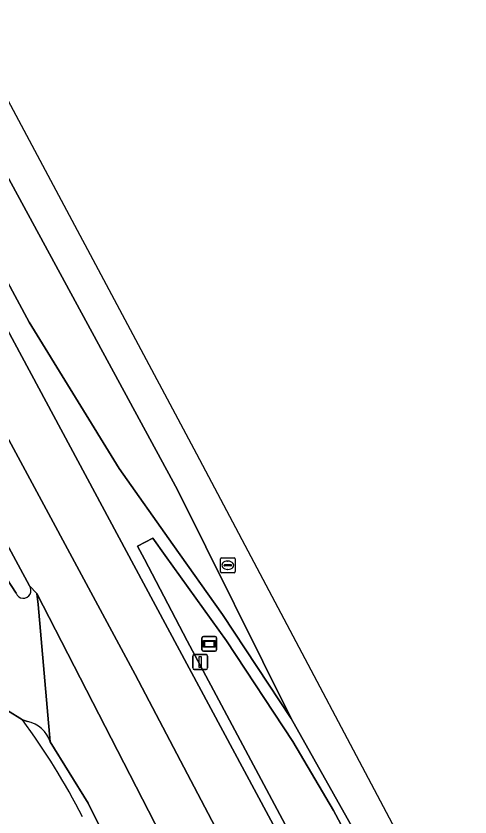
# Model space of a CAD drawing. Extents: x 161477 to 163040, y 383680 to 384871.
# Drawn here: x 162782.7 to 162813.3, y 384359.9 to 384414 of the extents above; entities that cross this region are included whole.
import ezdxf

# ---------------------------------------------------------------- set-up
doc = ezdxf.new("R2010")
doc.units = 0
for name, color, linetype in [('IMGEO_Berm_groen', 7, 'Continuous'), ('IMGEO_Berm_open', 7, 'Continuous'), ('IMGEO_Lichtmast', 7, 'Continuous'), ('IMGEO_Rijbaan_lokaal_open', 7, 'Continuous'), ('IMGEO_Rijbaan_regionaal_gesloten', 7, 'Continuous'), ('IMGEO_Rioolput', 7, 'Continuous'), ('IMGEO_Wegwijzer', 7, 'Continuous')]:
    doc.layers.add(name, color=color, linetype=linetype)

msp = doc.modelspace()

# ---------------------------------------------------------------- linework, layer by layer
at = {"layer": 'IMGEO_Berm_groen'}
for points in [[(162821.748, 384328.719), (162821.22, 384328.412), (162804.076, 384360.38), (162801.338, 384365.045), (162796.854, 384371.833), (162792.741, 384377.587), (162791.896, 384378.744), (162790.874, 384378.207), (162791.328, 384377.34), (162794.209, 384371.837), (162809.193, 384343.726), (162816.9, 384329.404), (162819.234, 384325.388), (162821.038, 384321.65), (162824.076, 384323.65), (162826.198, 384320.229), (162822.628, 384317.932)], [(162783.107, 384366.502), (162780.068, 384368.379)]]:
    msp.add_lwpolyline(points, dxfattribs=at)
msp.add_arc((162745.042, 384338.397), 47.316, 27.0906, 36.4398, dxfattribs=at)
at = {"layer": 'IMGEO_Berm_open'}
for points in [[(162783.574, 384393.336), (162743.174, 384468.546), (162733.036, 384487.349), (162728.01, 384496.744)], [(162724.869, 384496.086), (162727.101, 384492.335), (162729.089, 384488.843), (162741.848, 384467.5), (162762.196, 384429.925), (162790.63, 384376.933), (162804.086, 384351.856), (162807.805, 384344.925), (162816.329, 384329.112), (162820.302, 384321.25)], [(162783.583, 384375.537), (162743.463, 384449.945)], [(162763.267, 384411.068), (162782.049, 384376.005), (162782.679, 384375.036)], [(162822.628, 384317.932), (162821.038, 384321.65), (162819.234, 384325.388), (162816.9, 384329.404), (162809.193, 384343.726), (162794.209, 384371.837), (162791.328, 384377.34), (162790.874, 384378.207), (162791.896, 384378.744), (162792.741, 384377.587), (162796.854, 384371.833), (162801.338, 384365.045), (162804.076, 384360.38), (162821.22, 384328.412), (162821.748, 384328.719), (162805.613, 384358.792), (162801.221, 384366.6), (162796.599, 384373.614), (162793.258, 384378.323), (162789.621, 384383.451), (162783.574, 384393.336)], [(162783.444, 384366.382), (162783.107, 384366.502)], [(162787.531, 384360.875), (162784.983, 384365.004)], [(162814.503, 384307.78), (162812.046, 384313.655), (162809.59, 384319.527), (162804.115, 384329.333), (162789.8, 384356.3), (162787.531, 384360.875)]]:
    msp.add_lwpolyline(points, dxfattribs=at)
for centre, radius, start, end in [((162783.166, 384375.223), 0.522, 201.0421, 36.9487), ((162745.042, 384338.397), 47.316, 27.0906, 36.4398), ((162783.056, 384364.4), 2.019, 17.3951, 78.9232)]:
    msp.add_arc(centre, radius, start, end, dxfattribs=at)
at = {"layer": 'IMGEO_Lichtmast'}
for p, q in [((162794.595, 384369.999), (162794.595, 384370.799)), ((162794.595, 384370.799), (162794.595, 384369.999)), ((162794.695, 384370.899), (162795.485, 384370.899)), ((162795.485, 384370.899), (162794.695, 384370.899)), ((162795.585, 384370.799), (162795.585, 384369.999)), ((162795.585, 384369.999), (162795.585, 384370.799)), ((162795.485, 384369.899), (162794.695, 384369.899)), ((162794.695, 384369.899), (162795.485, 384369.899))]:
    msp.add_line(p, q, dxfattribs=at)
msp.add_lwpolyline([(162795.015, 384370.774), (162795.165, 384370.774), (162795.165, 384370.024), (162795.015, 384370.024), (162795.015, 384370.774)], dxfattribs=at)
for centre, start, end in [((162794.695, 384370.799), 90, 180), ((162794.695, 384370.799), 90, 180), ((162795.485, 384370.799), 0, 90), ((162795.485, 384370.799), 360, 90), ((162794.695, 384369.999), 180, 270), ((162794.695, 384369.999), 180, 270), ((162795.485, 384369.999), 270, 0), ((162795.485, 384369.999), 270, 0)]:
    msp.add_arc(centre, 0.1, start, end, dxfattribs=at)
at = {"layer": 'IMGEO_Rijbaan_lokaal_open'}
for points in [[(162782.679, 384375.036), (162782.049, 384376.005), (162763.267, 384411.068)], [(162784.983, 384365.004), (162784.167, 384374.278), (162784.08, 384375.023), (162783.583, 384375.537)], [(162780.068, 384368.379), (162783.107, 384366.502), (162783.444, 384366.382)]]:
    msp.add_lwpolyline(points, dxfattribs=at)
for centre, radius, start, end in [((162783.166, 384375.223), 0.522, 201.0421, 36.9487), ((162783.056, 384364.4), 2.019, 17.3951, 78.9232)]:
    msp.add_arc(centre, radius, start, end, dxfattribs=at)
at = {"layer": 'IMGEO_Rijbaan_regionaal_gesloten'}
for points in [[(162734.536, 384497.588), (162731.669, 384497.217), (162732.057, 384496.504), (162749.243, 384464.385), (162775.555, 384415.208), (162793.573, 384382.024), (162801.221, 384366.6), (162805.613, 384358.792), (162821.748, 384328.719), (162824.684, 384323.276), (162827.124, 384318.839), (162827.515, 384318.128), (162829.17, 384315.377), (162830.104, 384313.939), (162832.261, 384310.813), (162835.388, 384306.698), (162836.958, 384304.759), (162840.28, 384301.07), (162842.22, 384299.13), (162849.263, 384292.586), (162862.777, 384279.913), (162862.888, 384279.809)], [(162865.628, 384265.268), (162867.227, 384265.652), (162880.443, 384266.366), (162879.288, 384267.855), (162857.686, 384289.762), (162849.386, 384298.062), (162843.49, 384303.661), (162838.985, 384308.463), (162830.58, 384316.868), (162794.865, 384384.416), (162734.536, 384497.588)], [(162721.159, 384495.567), (162717.548, 384495.062), (162717.676, 384494.845), (162725.437, 384481.725), (162726.742, 384479.16), (162743.365, 384450.132), (162743.463, 384449.945), (162783.583, 384375.537), (162784.08, 384375.023), (162799.55, 384344.861), (162804.335, 384333.978), (162808.424, 384324.441), (162810.807, 384318.474), (162811.526, 384316.425), (162812.046, 384313.655), (162814.503, 384307.78)], [(162826.477, 384270.737), (162826.544, 384279.932), (162826.145, 384286.462), (162825.345, 384292.126), (162824.346, 384297.989), (162823.281, 384302.52), (162822.281, 384306.584), (162820.283, 384312.648), (162817.553, 384319.977), (162814.355, 384328.04), (162811.691, 384334.236), (162809.16, 384339.9), (162804.086, 384351.856), (162790.63, 384376.933), (162762.196, 384429.925), (162741.848, 384467.5)], [(162822.747, 384275.733), (162822.747, 384283.995), (162822.281, 384288.459), (162821.748, 384292.457), (162820.949, 384296.455), (162820.216, 384300.319), (162819.017, 384304.717), (162817.752, 384308.915), (162816.086, 384313.779), (162813.689, 384319.908), (162810.891, 384326.771), (162806.362, 384337.565), (162801.167, 384348.959), (162796.105, 384359.286), (162790.71, 384369.547), (162780.452, 384388.604), (162771.393, 384405.395), (162752.477, 384440.575), (162738.489, 384466.227)], [(162738.489, 384466.227), (162752.477, 384440.575), (162771.393, 384405.395), (162780.452, 384388.604), (162790.71, 384369.547), (162796.105, 384359.286), (162801.167, 384348.959), (162806.362, 384337.565), (162810.891, 384326.771), (162813.689, 384319.908), (162816.086, 384313.779), (162817.752, 384308.915), (162819.017, 384304.717), (162820.216, 384300.319), (162820.949, 384296.455), (162821.748, 384292.457), (162822.281, 384288.459), (162822.747, 384283.995), (162822.747, 384275.733)]]:
    msp.add_lwpolyline(points, dxfattribs=at)
for points in [[(162731.669, 384497.217), (162728.01, 384496.744), (162733.036, 384487.349), (162743.174, 384468.546), (162783.574, 384393.336), (162789.621, 384383.451), (162793.258, 384378.323), (162796.599, 384373.614), (162801.221, 384366.6), (162793.573, 384382.024), (162775.555, 384415.208), (162749.243, 384464.385), (162732.057, 384496.504)], [(162799.55, 384344.861), (162784.08, 384375.023), (162784.167, 384374.278), (162784.983, 384365.004), (162787.531, 384360.875), (162789.8, 384356.3), (162804.115, 384329.333), (162809.59, 384319.527), (162812.046, 384313.655), (162811.526, 384316.425), (162810.807, 384318.474), (162808.424, 384324.441), (162804.335, 384333.978)]]:
    msp.add_lwpolyline(points, close=True, dxfattribs=at)
at = {"layer": 'IMGEO_Rioolput'}
for p, q in [((162796.527, 384377.427), (162797.379, 384377.427)), ((162796.452, 384376.501), (162796.452, 384377.353)), ((162796.711, 384376.921), (162796.711, 384376.933)), ((162797.149, 384376.884), (162796.751, 384376.884)), ((162796.754, 384376.97), (162797.152, 384376.97)), ((162796.94, 384377.207), (162796.965, 384377.207)), ((162797.195, 384376.933), (162797.195, 384376.921)), ((162797.453, 384377.353), (162797.453, 384376.501)), ((162797.379, 384376.427), (162796.527, 384376.427)), ((162796.963, 384376.647), (162796.938, 384376.647))]:
    msp.add_line(p, q, dxfattribs=at)
for points in [[(162796.527, 384377.427), (162797.379, 384377.427)], [(162796.452, 384376.501), (162796.452, 384377.353)], [(162797.453, 384377.353), (162797.453, 384376.501)], [(162797.379, 384376.427), (162796.527, 384376.427)]]:
    msp.add_lwpolyline(points, dxfattribs=at)
for centre, radius, start, end in [((162796.529, 384377.351), 0.0765, 91.552, 178.448), ((162796.529, 384377.351), 0.0765, 91.552, 178.448), ((162797.377, 384377.351), 0.0765, 1.552, 88.448), ((162797.377, 384377.351), 0.0765, 1.552, 88.448), ((162796.751, 384376.93), 0.0403, 85.8775, 175.7526), ((162796.748, 384376.92), 0.0366, 178.938, 274.7102), ((162797.152, 384376.927), 0.043, 264.8664, 352.4533), ((162797.156, 384376.932), 0.0386, 1.7309, 96.639), ((162796.529, 384376.503), 0.0765, 181.552, 268.448), ((162796.529, 384376.503), 0.0765, 181.552, 268.448), ((162797.377, 384376.503), 0.0765, 271.552, 358.448), ((162797.377, 384376.503), 0.0765, 271.552, 358.448)]:
    msp.add_arc(centre, radius, start, end, dxfattribs=at)
for centre, major_axis, ratio, start_param, end_param in [((162796.939, 384376.927), (-0.387, 0.002), 0.722429, 4.712389, 7.853982), ((162796.964, 384376.927), (-0.39, 0.002), 0.717154, 1.570796, 4.712389)]:
    msp.add_ellipse(centre, major_axis=major_axis, ratio=ratio, start_param=start_param, end_param=end_param, dxfattribs=at)
at = {"layer": 'IMGEO_Wegwijzer'}
for p, q in [((162795.21, 384371.224), (162795.21, 384372.024)), ((162795.21, 384372.024), (162795.21, 384371.224)), ((162795.31, 384372.124), (162796.1, 384372.124)), ((162796.1, 384372.124), (162795.31, 384372.124)), ((162796.2, 384372.024), (162796.2, 384371.224)), ((162796.2, 384371.224), (162796.2, 384372.024)), ((162796.1, 384371.124), (162795.31, 384371.124)), ((162795.31, 384371.124), (162796.1, 384371.124))]:
    msp.add_line(p, q, dxfattribs=at)
for points in [[(162795.311, 384371.856), (162796.099, 384371.856), (162796.099, 384371.392), (162795.311, 384371.392), (162795.311, 384371.856)], [(162795.376, 384371.791), (162795.376, 384371.457), (162796.034, 384371.457), (162796.034, 384371.791), (162795.376, 384371.791)]]:
    msp.add_lwpolyline(points, dxfattribs=at)
for centre, start, end in [((162795.31, 384372.024), 90, 180), ((162795.31, 384372.024), 90, 180), ((162796.1, 384372.024), 0, 90), ((162796.1, 384372.024), 360, 90), ((162795.31, 384371.224), 180, 270), ((162795.31, 384371.224), 180, 270), ((162796.1, 384371.224), 270, 0), ((162796.1, 384371.224), 270, 0)]:
    msp.add_arc(centre, 0.1, start, end, dxfattribs=at)

doc.saveas('drawing.dxf')
